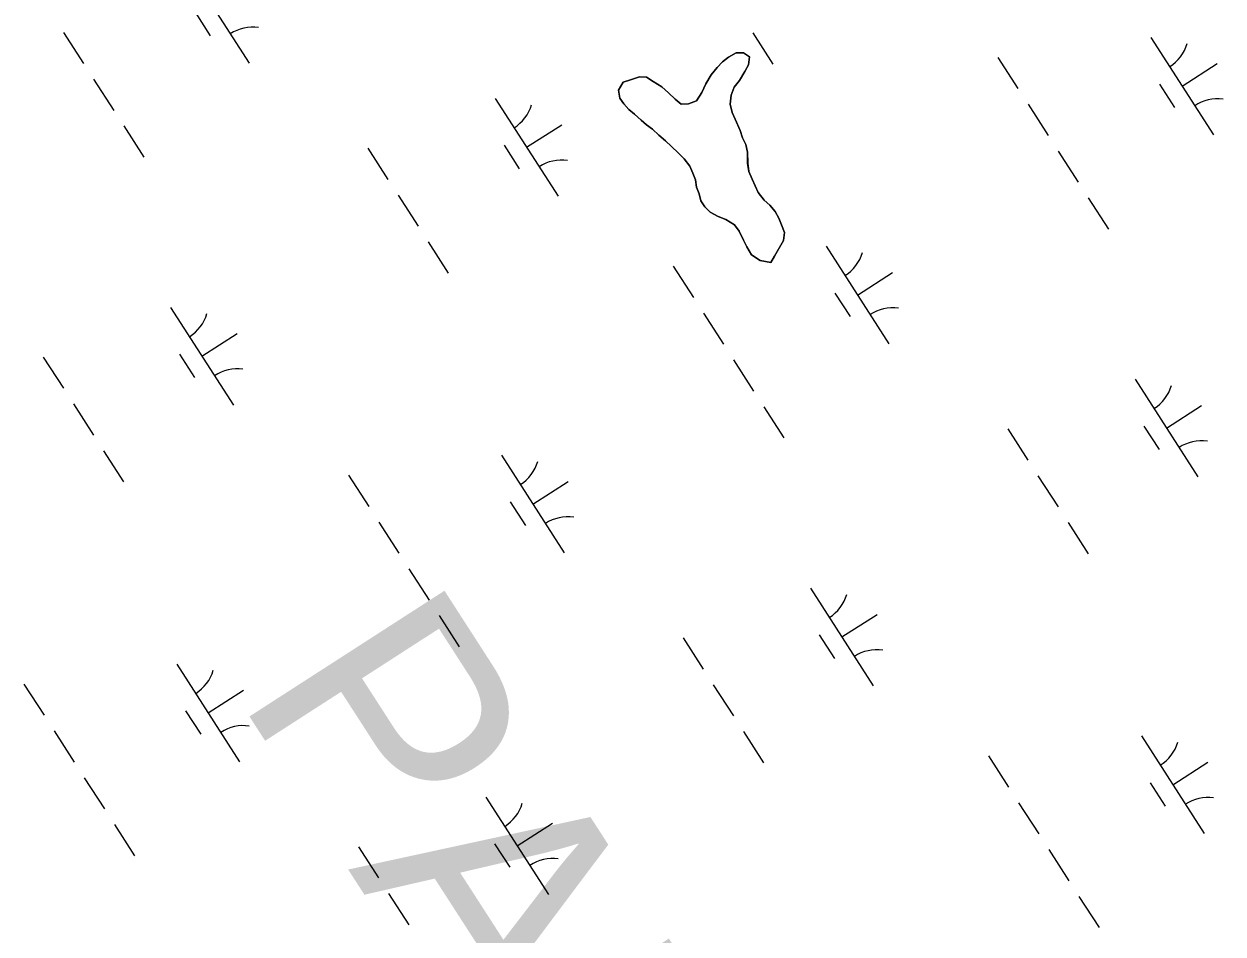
# Model space of a CAD drawing. Extents: x 3937982 to 3958556, y 219448 to 241894.
# Drawn here: x 3947725 to 3948241, y 228130 to 228522 of the extents above; entities that cross this region are included whole.
import ezdxf

# ---------------------------------------------------------------- set-up
doc = ezdxf.new("R2010")
doc.units = 0
for name, color, linetype in [('V-TOPO-GNAM-IDEN', 7, 'Continuous'), ('V-TOPO-SHOR', 7, 'Continuous'), ('V-WETL-SWMP', 7, 'Continuous')]:
    doc.layers.add(name, color=color, linetype=linetype)

msp = doc.modelspace()

# ---------------------------------------------------------------- linework, layer by layer
at = {"layer": 'V-TOPO-SHOR'}
msp.add_lwpolyline([(3948047.988, 228421.688), (3948046.456, 228419.073), (3948041.769, 228419.806), (3948038.105, 228422.368), (3948035.989, 228425.727), (3948034.66, 228428.571), (3948032.802, 228432.452), (3948030.693, 228435.291), (3948027.031, 228437.593), (3948023.64, 228438.858), (3948020.242, 228440.644), (3948017.879, 228442.959), (3948016.294, 228445.543), (3948015.48, 228448.654), (3948014.413, 228451.503), (3948013.86, 228454.618), (3948012.793, 228457.465), (3948011.46, 228460.571), (3948009.091, 228463.668), (3948006.465, 228466.24), (3948003.577, 228469.071), (3948000.954, 228471.383), (3947998.068, 228473.953), (3947995.443, 228476.527), (3947992.825, 228478.319), (3947990.464, 228480.376), (3947987.579, 228482.946), (3947985.217, 228485.002), (3947983.116, 228487.32), (3947981.269, 228489.901), (3947980.716, 228493.276), (3947982.762, 228496.676), (3947985.868, 228497.747), (3947989.756, 228499.084), (3947992.877, 228498.857), (3947995.754, 228497.067), (3947999.418, 228494.765), (3948002.304, 228492.192), (3948005.191, 228489.362), (3948007.811, 228487.31), (3948010.93, 228487.343), (3948014.297, 228488.674), (3948016.599, 228492.338), (3948018.382, 228495.996), (3948020.68, 228499.918), (3948023.249, 228503.063), (3948025.565, 228505.427), (3948028.143, 228507.532), (3948031.504, 228509.385), (3948034.623, 228509.418), (3948037.24, 228507.624), (3948036.755, 228504.241), (3948035.223, 228501.365), (3948032.923, 228497.444), (3948030.613, 228494.56), (3948029.35, 228491.166), (3948028.868, 228487.263), (3948029.685, 228483.632), (3948031.012, 228480.785), (3948033.142, 228475.868), (3948034.214, 228472.759), (3948035.543, 228469.914), (3948036.358, 228466.541), (3948036.405, 228461.864), (3948036.962, 228458.23), (3948038.295, 228454.864), (3948039.622, 228452.019), (3948040.951, 228449.172), (3948043.585, 228445.82), (3948045.947, 228443.763), (3948048.314, 228440.929), (3948049.903, 228438.084), (3948050.97, 228435.236), (3948052.306, 228431.871), (3948051.818, 228428.485), (3948047.988, 228421.688)], dxfattribs=at)
at = {"layer": 'V-WETL-SWMP'}
for p, q in [((3947794.512, 228546.973), (3947821.574, 228504.93)), ((3947798.307, 228526.821), (3947804.802, 228516.73)), ((3947741.636, 228518.197), (3947750.296, 228504.744)), ((3948038.622, 228517.946), (3948047.282, 228504.492)), ((3948210.074, 228516.014), (3948237.136, 228473.971)), ((3948031.504, 228509.386), (3948028.143, 228507.532)), ((3948034.623, 228509.418), (3948031.504, 228509.386)), ((3948037.241, 228507.625), (3948034.623, 228509.418)), ((3948025.565, 228505.427), (3948023.249, 228503.064)), ((3948028.143, 228507.532), (3948025.565, 228505.427)), ((3948035.224, 228501.365), (3948036.755, 228504.24)), ((3948036.755, 228504.24), (3948037.241, 228507.625)), ((3948144.209, 228507.419), (3948152.869, 228493.965)), ((3948223.605, 228494.992), (3948238.741, 228504.735)), ((3947754.626, 228498.017), (3947763.286, 228484.563)), ((3947989.755, 228499.085), (3947985.869, 228497.746)), ((3947992.877, 228498.857), (3947989.755, 228499.085)), ((3947995.755, 228497.066), (3947992.877, 228498.857)), ((3948020.681, 228499.918), (3948018.382, 228495.996)), ((3948023.249, 228503.064), (3948020.681, 228499.918)), ((3948032.924, 228497.443), (3948035.224, 228501.365)), ((3947982.761, 228496.675), (3947980.715, 228493.275)), ((3947980.715, 228493.275), (3947981.269, 228489.901)), ((3947985.869, 228497.746), (3947982.761, 228496.675)), ((3947999.417, 228494.764), (3947995.755, 228497.066)), ((3948002.303, 228492.193), (3947999.417, 228494.764)), ((3948018.382, 228495.996), (3948016.599, 228492.338)), ((3948029.349, 228491.167), (3948030.614, 228494.56)), ((3948030.614, 228494.56), (3948032.924, 228497.443)), ((3948213.87, 228495.861), (3948220.365, 228485.771)), ((3947927.641, 228489.675), (3947954.703, 228447.631)), ((3947981.269, 228489.901), (3947983.115, 228487.32)), ((3948005.191, 228489.363), (3948002.303, 228492.193)), ((3948007.811, 228487.31), (3948005.191, 228489.363)), ((3948014.296, 228488.675), (3948010.93, 228487.342)), ((3948016.599, 228492.338), (3948014.296, 228488.675)), ((3948028.868, 228487.263), (3948029.349, 228491.167)), ((3947983.115, 228487.32), (3947985.218, 228485.002)), ((3947985.218, 228485.002), (3947987.579, 228482.946)), ((3947987.579, 228482.946), (3947990.464, 228480.375)), ((3948010.93, 228487.342), (3948007.811, 228487.31)), ((3948029.685, 228483.632), (3948028.868, 228487.263)), ((3948031.013, 228480.786), (3948029.685, 228483.632)), ((3948157.199, 228487.238), (3948165.859, 228473.784)), ((3947767.616, 228477.836), (3947776.276, 228464.382)), ((3947941.172, 228468.653), (3947956.307, 228478.395)), ((3947990.464, 228480.375), (3947992.825, 228478.32)), ((3947992.825, 228478.32), (3947995.443, 228476.527)), ((3948033.143, 228475.868), (3948031.013, 228480.786)), ((3947995.443, 228476.527), (3947998.068, 228473.954)), ((3947998.068, 228473.954), (3948000.954, 228471.383)), ((3948034.214, 228472.76), (3948033.143, 228475.868)), ((3948035.543, 228469.914), (3948034.214, 228472.76)), ((3947872.775, 228468.277), (3947881.435, 228454.824)), ((3947931.437, 228469.522), (3947937.932, 228459.432)), ((3948000.954, 228471.383), (3948003.577, 228469.07)), ((3948003.577, 228469.07), (3948006.465, 228466.24)), ((3948036.357, 228466.542), (3948035.543, 228469.914)), ((3948170.189, 228467.057), (3948178.849, 228453.604)), ((3948006.465, 228466.24), (3948009.09, 228463.667)), ((3948009.09, 228463.667), (3948011.461, 228460.571)), ((3948036.404, 228461.864), (3948036.357, 228466.542)), ((3948036.961, 228458.23), (3948036.404, 228461.864)), ((3948011.461, 228460.571), (3948012.793, 228457.465)), ((3948012.793, 228457.465), (3948013.861, 228454.617)), ((3948038.295, 228454.864), (3948036.961, 228458.23)), ((3948013.861, 228454.617), (3948014.413, 228451.503)), ((3948014.413, 228451.503), (3948015.481, 228448.654)), ((3948039.623, 228452.018), (3948038.295, 228454.864)), ((3948040.952, 228449.172), (3948039.623, 228452.018)), ((3947885.765, 228448.097), (3947894.425, 228434.643)), ((3948015.481, 228448.654), (3948016.293, 228445.543)), ((3948043.585, 228445.819), (3948040.952, 228449.172)), ((3948183.179, 228446.877), (3948191.839, 228433.423)), ((3948016.293, 228445.543), (3948017.879, 228442.959)), ((3948017.879, 228442.959), (3948020.242, 228440.644)), ((3948045.946, 228443.763), (3948043.585, 228445.819)), ((3948048.314, 228440.928), (3948045.946, 228443.763)), ((3948020.242, 228440.644), (3948023.639, 228438.858)), ((3948023.639, 228438.858), (3948027.031, 228437.593)), ((3948027.031, 228437.593), (3948030.694, 228435.29)), ((3948049.903, 228438.084), (3948048.314, 228440.928)), ((3948050.971, 228435.236), (3948049.903, 228438.084)), ((3948030.694, 228435.29), (3948032.803, 228432.452)), ((3948032.803, 228432.452), (3948034.661, 228428.572)), ((3948052.305, 228431.87), (3948050.971, 228435.236)), ((3948051.819, 228428.485), (3948052.305, 228431.87)), ((3947898.754, 228427.916), (3947907.414, 228414.462)), ((3948034.661, 228428.572), (3948035.99, 228425.726)), ((3948035.99, 228425.726), (3948038.104, 228422.367)), ((3948047.989, 228421.688), (3948051.819, 228428.485)), ((3948070.207, 228425.984), (3948097.269, 228383.941)), ((3948038.104, 228422.367), (3948041.769, 228419.805)), ((3948046.456, 228419.073), (3948047.989, 228421.688)), ((3948004.342, 228417.389), (3948013.002, 228403.936)), ((3948041.769, 228419.805), (3948046.456, 228419.073)), ((3948083.738, 228404.963), (3948098.873, 228414.705)), ((3948074.003, 228405.832), (3948080.498, 228395.742)), ((3947787.773, 228399.645), (3947814.836, 228357.602)), ((3948017.332, 228397.209), (3948025.991, 228383.755)), ((3947801.305, 228378.623), (3947816.44, 228388.366)), ((3947791.569, 228379.493), (3947798.064, 228369.402)), ((3947732.907, 228378.248), (3947741.567, 228364.794)), ((3948030.321, 228377.028), (3948038.981, 228363.574)), ((3948203.336, 228368.686), (3948230.398, 228326.643)), ((3947745.897, 228358.067), (3947754.557, 228344.613)), ((3948043.311, 228356.847), (3948051.971, 228343.393)), ((3948216.867, 228347.664), (3948232.003, 228357.407)), ((3948207.132, 228348.533), (3948213.627, 228338.443)), ((3948148.47, 228347.289), (3948157.13, 228333.835)), ((3947758.887, 228337.886), (3947767.547, 228324.433)), ((3947930.339, 228335.955), (3947957.402, 228293.912)), ((3947864.474, 228327.36), (3947873.134, 228313.906)), ((3947943.871, 228314.933), (3947959.006, 228324.676)), ((3948161.46, 228327.108), (3948170.12, 228313.654)), ((3947934.135, 228315.802), (3947940.63, 228305.712)), ((3947877.464, 228307.179), (3947886.124, 228293.725)), ((3948174.45, 228306.927), (3948183.11, 228293.473)), ((3947890.454, 228286.998), (3947899.114, 228273.545)), ((3948063.469, 228278.656), (3948090.531, 228236.613)), ((3947903.444, 228266.818), (3947912.104, 228253.364)), ((3948077, 228257.635), (3948092.135, 228267.377)), ((3948008.603, 228257.259), (3948017.262, 228243.805)), ((3948067.265, 228258.504), (3948073.76, 228248.414)), ((3947790.472, 228245.925), (3947817.534, 228203.882)), ((3947724.607, 228237.33), (3947733.267, 228223.877)), ((3947804.003, 228224.904), (3947819.139, 228234.646)), ((3948021.592, 228237.078), (3948030.252, 228223.625)), ((3947794.268, 228225.773), (3947800.763, 228215.683)), ((3947737.597, 228217.15), (3947746.257, 228203.696)), ((3948034.582, 228216.898), (3948043.242, 228203.444)), ((3948206.034, 228214.966), (3948233.097, 228172.923)), ((3948140.169, 228206.371), (3948148.829, 228192.917)), ((3948219.566, 228193.945), (3948234.701, 228203.687)), ((3947750.587, 228196.969), (3947759.247, 228183.515)), ((3948209.83, 228194.814), (3948216.325, 228184.723)), ((3947923.601, 228188.627), (3947950.664, 228146.584)), ((3948153.159, 228186.19), (3948161.819, 228172.737)), ((3947763.577, 228176.788), (3947772.237, 228163.334)), ((3947937.132, 228167.605), (3947952.268, 228177.348)), ((3947927.397, 228168.474), (3947933.892, 228158.384)), ((3947868.735, 228167.23), (3947877.395, 228153.776)), ((3948166.149, 228166.01), (3948174.809, 228152.556)), ((3947881.725, 228147.049), (3947890.385, 228133.595)), ((3948179.139, 228145.829), (3948187.799, 228132.375))]:
    msp.add_line(p, q, dxfattribs=at)
for centre, start, end in [((3947823.192, 228502.854), 81.99668, 123.54034), ((3948208.855, 228518.347), 301.99668, 343.54034), ((3948238.755, 228471.895), 81.99668, 123.54034), ((3947926.422, 228492.007), 301.99668, 343.54034), ((3947956.322, 228445.556), 81.99668, 123.54034), ((3948068.987, 228428.317), 301.99668, 343.54034), ((3947786.554, 228401.978), 301.99668, 343.54034), ((3948098.887, 228381.865), 81.99668, 123.54034), ((3947816.454, 228355.526), 81.99668, 123.54034), ((3948202.117, 228371.019), 301.99668, 343.54034), ((3948232.017, 228324.567), 81.99668, 123.54034), ((3947929.12, 228338.288), 301.99668, 343.54034), ((3947959.02, 228291.836), 81.99668, 123.54034), ((3948062.249, 228280.989), 301.99668, 343.54034), ((3948092.149, 228234.537), 81.99668, 123.54034), ((3947789.253, 228248.258), 301.99668, 343.54034), ((3947819.153, 228201.806), 81.99668, 123.54034), ((3948204.815, 228217.299), 301.99668, 343.54034), ((3948234.715, 228170.847), 81.99668, 123.54034), ((3947922.382, 228190.96), 301.99668, 343.54034), ((3947952.282, 228144.508), 81.99668, 123.54034)]:
    msp.add_arc(centre, 17.623, start, end, dxfattribs=at)

# ---------------------------------------------------------------- texts
at = {"layer": 'V-TOPO-GNAM-IDEN'}
msp.add_text('PARISH,', height=99.9998, rotation=302.81546, dxfattribs=at).set_placement((3947815.798, 228232.597))

doc.saveas('drawing.dxf')
